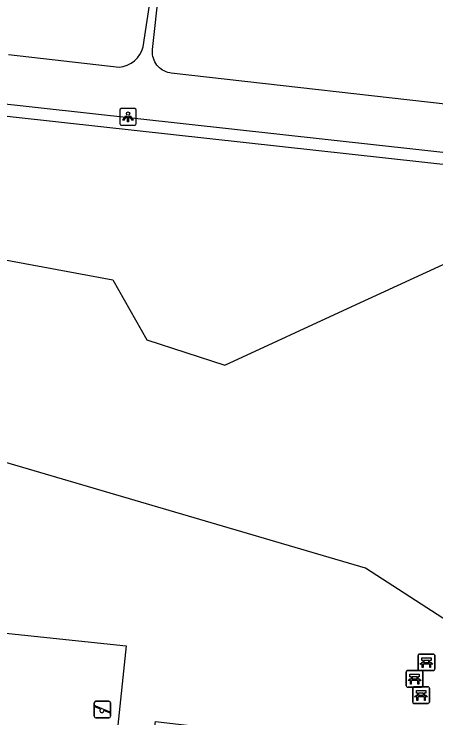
# Model space of a CAD drawing. Extents: x 161928 to 163055, y 386475 to 387428.
# Drawn here: x 162571.99 to 162597.38, y 386960.05 to 387002.44 of the extents above; entities that cross this region are included whole.
import ezdxf

# ---------------------------------------------------------------- set-up
doc = ezdxf.new("R2010")
doc.units = 0
for name, color, linetype in [('IMGEO_Bank', 7, 'Continuous'), ('IMGEO_Groenvoorziening', 7, 'Continuous'), ('IMGEO_Haag', 7, 'Continuous'), ('IMGEO_Lichtpunt', 7, 'Continuous'), ('IMGEO_Speelvoorziening', 7, 'Continuous'), ('IMGEO_Voetpad_open', 7, 'Continuous')]:
    doc.layers.add(name, color=color, linetype=linetype)

msp = doc.modelspace()

# ---------------------------------------------------------------- linework, layer by layer
at = {"layer": 'IMGEO_Bank'}
for p, q in [((162596.308, 386962.969), (162596.308, 386963.81)), ((162596.308, 386963.81), (162596.308, 386962.969)), ((162596.383, 386963.894), (162597.224, 386963.894)), ((162597.224, 386963.894), (162596.383, 386963.894)), ((162597.308, 386963.819), (162597.308, 386962.978)), ((162597.308, 386962.978), (162597.308, 386963.819)), ((162597.005, 386963.292), (162596.612, 386963.292)), ((162596.617, 386963.4), (162596.617, 386963.506)), ((162596.661, 386963.506), (162596.661, 386963.4)), ((162596.949, 386963.512), (162596.667, 386963.512)), ((162596.667, 386963.394), (162596.949, 386963.394)), ((162596.955, 386963.4), (162596.955, 386963.506)), ((162596.999, 386963.506), (162596.999, 386963.4)), ((162595.597, 386961.978), (162595.597, 386962.819)), ((162595.597, 386962.819), (162595.597, 386961.978)), ((162595.672, 386962.903), (162596.513, 386962.903)), ((162596.513, 386962.903), (162595.672, 386962.903)), ((162597.233, 386962.894), (162596.392, 386962.894)), ((162596.392, 386962.894), (162597.233, 386962.894)), ((162596.597, 386962.828), (162596.597, 386961.987)), ((162596.597, 386961.987), (162596.597, 386962.828)), ((162595.906, 386962.409), (162595.906, 386962.515)), ((162595.95, 386962.515), (162595.95, 386962.409)), ((162596.238, 386962.521), (162595.956, 386962.521)), ((162595.956, 386962.403), (162596.238, 386962.403)), ((162596.244, 386962.409), (162596.244, 386962.515)), ((162596.288, 386962.515), (162596.288, 386962.409)), ((162596.522, 386961.903), (162595.681, 386961.903)), ((162595.681, 386961.903), (162596.522, 386961.903)), ((162596.294, 386962.301), (162595.901, 386962.301)), ((162596.062, 386961.921), (162596.903, 386961.921)), ((162596.903, 386961.921), (162596.062, 386961.921)), ((162595.987, 386960.996), (162595.987, 386961.837)), ((162595.987, 386961.837), (162595.987, 386960.996)), ((162596.296, 386961.427), (162596.296, 386961.533)), ((162596.34, 386961.533), (162596.34, 386961.427)), ((162596.628, 386961.539), (162596.346, 386961.539)), ((162596.634, 386961.427), (162596.634, 386961.533)), ((162596.678, 386961.533), (162596.678, 386961.427)), ((162596.987, 386961.846), (162596.987, 386961.005)), ((162596.987, 386961.005), (162596.987, 386961.846)), ((162596.684, 386961.319), (162596.291, 386961.319)), ((162596.346, 386961.421), (162596.628, 386961.421)), ((162596.912, 386960.921), (162596.071, 386960.921)), ((162596.071, 386960.921), (162596.912, 386960.921))]:
    msp.add_line(p, q, dxfattribs=at)
for points in [[(162596.611, 386963.512), (162596.525, 386963.512), (162596.525, 386963.673), (162597.088, 386963.673), (162597.088, 386963.512), (162597.005, 386963.512)], [(162596.555, 386963.292), (162596.413, 386963.292), (162596.525, 386963.394), (162596.611, 386963.394)], [(162596.605, 386963.285), (162596.605, 386963.078), (162596.562, 386963.078), (162596.562, 386963.285)], [(162597.005, 386963.394), (162597.088, 386963.394), (162597.2, 386963.292), (162597.061, 386963.292)], [(162597.055, 386963.285), (162597.055, 386963.078), (162597.011, 386963.078), (162597.011, 386963.285)], [(162595.844, 386962.301), (162595.702, 386962.301), (162595.814, 386962.403), (162595.9, 386962.403)], [(162595.9, 386962.521), (162595.814, 386962.521), (162595.814, 386962.682), (162596.377, 386962.682), (162596.377, 386962.521), (162596.294, 386962.521)], [(162596.294, 386962.403), (162596.377, 386962.403), (162596.489, 386962.301), (162596.35, 386962.301)], [(162595.894, 386962.294), (162595.894, 386962.087), (162595.851, 386962.087), (162595.851, 386962.294)], [(162596.344, 386962.294), (162596.344, 386962.087), (162596.3, 386962.087), (162596.3, 386962.294)], [(162596.29, 386961.539), (162596.204, 386961.539), (162596.204, 386961.7), (162596.767, 386961.7), (162596.767, 386961.539), (162596.684, 386961.539)], [(162596.234, 386961.319), (162596.092, 386961.319), (162596.204, 386961.421), (162596.29, 386961.421)], [(162596.284, 386961.312), (162596.284, 386961.105), (162596.241, 386961.105), (162596.241, 386961.312)], [(162596.684, 386961.421), (162596.767, 386961.421), (162596.879, 386961.319), (162596.74, 386961.319)], [(162596.734, 386961.312), (162596.734, 386961.105), (162596.69, 386961.105), (162596.69, 386961.312)]]:
    msp.add_lwpolyline(points, dxfattribs=at)
for centre, radius, start, end in [((162596.386, 386963.816), 0.0779, 92.4484, 184.2845), ((162596.386, 386963.816), 0.0779, 92.4484, 184.2845), ((162597.23, 386963.816), 0.0779, 2.4484, 94.2845), ((162597.23, 386963.816), 0.0779, 2.4484, 94.2845), ((162596.555, 386963.285), 0.00671, 2.8957, 87.1043), ((162596.612, 386963.285), 0.00671, 92.8957, 177.1043), ((162596.61, 386963.505), 0.00671, 2.8957, 87.1043), ((162596.61, 386963.401), 0.00671, 272.8957, 357.1043), ((162596.667, 386963.505), 0.00671, 92.8957, 177.1043), ((162596.667, 386963.401), 0.00671, 182.8957, 267.1043), ((162596.949, 386963.505), 0.00671, 2.8957, 87.1043), ((162596.949, 386963.401), 0.00671, 272.8957, 357.1043), ((162597.006, 386963.505), 0.00671, 92.8957, 177.1043), ((162597.006, 386963.401), 0.00671, 182.8957, 267.1043), ((162597.004, 386963.285), 0.00671, 2.8957, 87.1043), ((162597.061, 386963.285), 0.00671, 92.8957, 177.1043), ((162595.675, 386962.825), 0.0779, 92.4484, 184.2845), ((162595.675, 386962.825), 0.0779, 92.4484, 184.2845), ((162596.386, 386962.972), 0.0779, 182.4484, 274.2845), ((162596.386, 386962.972), 0.0779, 182.4484, 274.2845), ((162596.519, 386962.825), 0.0779, 2.4484, 94.2845), ((162596.519, 386962.825), 0.0779, 2.4484, 94.2845), ((162597.23, 386962.972), 0.0779, 272.4484, 4.2845), ((162597.23, 386962.972), 0.0779, 272.4484, 4.2845), ((162595.899, 386962.514), 0.00671, 2.8957, 87.1043), ((162595.899, 386962.41), 0.00671, 272.8957, 357.1043), ((162595.956, 386962.514), 0.00671, 92.8957, 177.1043), ((162595.956, 386962.41), 0.00671, 182.8957, 267.1043), ((162596.238, 386962.514), 0.00671, 2.8957, 87.1043), ((162596.238, 386962.41), 0.00671, 272.8957, 357.1043), ((162596.295, 386962.514), 0.00671, 92.8957, 177.1043), ((162596.295, 386962.41), 0.00671, 182.8957, 267.1043), ((162595.675, 386961.981), 0.0779, 182.4484, 274.2845), ((162595.675, 386961.981), 0.0779, 182.4484, 274.2845), ((162595.844, 386962.294), 0.00671, 2.8957, 87.1043), ((162595.901, 386962.294), 0.00671, 92.8957, 177.1043), ((162596.065, 386961.843), 0.0779, 92.4484, 184.2845), ((162596.065, 386961.843), 0.0779, 92.4484, 184.2845), ((162596.293, 386962.294), 0.00671, 2.8957, 87.1043), ((162596.35, 386962.294), 0.00671, 92.8957, 177.1043), ((162596.519, 386961.981), 0.0779, 272.4484, 4.2845), ((162596.519, 386961.981), 0.0779, 272.4484, 4.2845), ((162596.909, 386961.843), 0.0779, 2.4484, 94.2845), ((162596.909, 386961.843), 0.0779, 2.4484, 94.2845), ((162596.289, 386961.532), 0.00671, 2.8957, 87.1043), ((162596.346, 386961.532), 0.00671, 92.8957, 177.1043), ((162596.628, 386961.532), 0.00671, 2.8957, 87.1043), ((162596.685, 386961.532), 0.00671, 92.8957, 177.1043), ((162596.234, 386961.312), 0.00671, 2.8957, 87.1043), ((162596.291, 386961.312), 0.00671, 92.8957, 177.1043), ((162596.289, 386961.428), 0.00671, 272.8957, 357.1043), ((162596.346, 386961.428), 0.00671, 182.8957, 267.1043), ((162596.628, 386961.428), 0.00671, 272.8957, 357.1043), ((162596.685, 386961.428), 0.00671, 182.8957, 267.1043), ((162596.683, 386961.312), 0.00671, 2.8957, 87.1043), ((162596.74, 386961.312), 0.00671, 92.8957, 177.1043), ((162596.065, 386960.999), 0.0779, 182.4484, 274.2845), ((162596.065, 386960.999), 0.0779, 182.4484, 274.2845), ((162596.909, 386960.999), 0.0779, 272.4484, 4.2845), ((162596.909, 386960.999), 0.0779, 272.4484, 4.2845)]:
    msp.add_arc(centre, radius, start, end, dxfattribs=at)
at = {"layer": 'IMGEO_Groenvoorziening'}
for points in [[(162557.818, 386979.44), (162553.142, 386980.409), (162554.088, 386992.009), (162561.384, 386989.498), (162577.93, 386986.433), (162579.982, 386982.824), (162584.677, 386981.291), (162592.313, 386984.822), (162597.809, 386987.363), (162603.018, 386986.506), (162602.054, 386981.129), (162602.19, 386978.496), (162602.439, 386973.652), (162601.078, 386966.676), (162598.143, 386965.836), (162593.133, 386969.063), (162557.818, 386979.44)], [(162577.692, 386954.447), (162560.693, 386956.235), (162561.739, 386966.18), (162578.738, 386964.392), (162577.692, 386954.447)]]:
    msp.add_lwpolyline(points, dxfattribs=at)
at = {"layer": 'IMGEO_Haag'}
msp.add_lwpolyline([(162605.27, 386992.55), (162575.032, 386995.89), (162551.942, 386998.44), (162551.437, 386998.409), (162551.108, 386998.276), (162550.61, 386997.779), (162550.452, 386997.326), (162545.644, 386952.346), (162579.105, 386948.742), (162580.503, 386959.842), (162593.813, 386958.284), (162593.741, 386957.671), (162581.379, 386959.015), (162580.167, 386947.871)], dxfattribs=at)
at = {"layer": 'IMGEO_Lichtpunt'}
for p, q in [((162579.253, 386996.743), (162578.445, 386996.743)), ((162579.253, 386996.743), (162578.445, 386996.743)), ((162578.351, 386996.648), (162578.351, 386995.841)), ((162578.351, 386996.648), (162578.351, 386995.841)), ((162579.347, 386995.841), (162579.347, 386996.648)), ((162579.347, 386995.841), (162579.347, 386996.648)), ((162578.445, 386995.747), (162579.253, 386995.747)), ((162578.445, 386995.747), (162579.253, 386995.747))]:
    msp.add_line(p, q, dxfattribs=at)
for points in [[(162578.725, 386996.312), (162578.764, 386996.284), (162578.576, 386996.022), (162578.538, 386996.049), (162578.725, 386996.312)], [(162578.827, 386996.264), (162578.874, 386996.264), (162578.874, 386995.942), (162578.827, 386995.942), (162578.827, 386996.264)], [(162578.937, 386996.284), (162578.975, 386996.311), (162579.162, 386996.049), (162579.123, 386996.021), (162578.937, 386996.284)]]:
    msp.add_lwpolyline(points, dxfattribs=at)
msp.add_circle((162578.85, 386996.446), 0.0994, dxfattribs=at)
for centre, start, end in [((162578.445, 386996.648), 90, 180), ((162578.445, 386996.648), 90, 180), ((162579.253, 386996.648), 0, 90), ((162579.253, 386996.648), 0, 90), ((162578.445, 386995.841), 180, 270), ((162578.445, 386995.841), 180, 270), ((162579.253, 386995.841), 270, 0), ((162579.253, 386995.841), 270, 360)]:
    msp.add_arc(centre, 0.0946, start, end, dxfattribs=at)
at = {"layer": 'IMGEO_Speelvoorziening'}
for p, q in [((162576.914, 386961.047), (162577.704, 386961.047)), ((162577.704, 386961.047), (162576.914, 386961.047)), ((162576.814, 386960.147), (162576.814, 386960.947)), ((162576.814, 386960.947), (162576.814, 386960.147)), ((162577.197, 386960.575), (162576.858, 386960.712)), ((162576.883, 386960.772), (162577.759, 386960.419)), ((162577.804, 386960.947), (162577.804, 386960.147)), ((162577.804, 386960.147), (162577.804, 386960.947)), ((162577.735, 386960.359), (162577.395, 386960.496)), ((162577.704, 386960.047), (162576.914, 386960.047)), ((162576.914, 386960.047), (162577.704, 386960.047))]:
    msp.add_line(p, q, dxfattribs=at)
for centre, radius, start, end in [((162576.914, 386960.947), 0.1, 90, 180), ((162576.914, 386960.947), 0.1, 90, 180), ((162577.704, 386960.947), 0.1, 0, 90), ((162577.704, 386960.947), 0.1, 360, 90), ((162576.871, 386960.742), 0.0327, 68.078, 248.078), ((162577.276, 386960.485), 0.12, 130.9928, 5.1632), ((162577.747, 386960.389), 0.0327, 248.078, 68.078), ((162576.914, 386960.147), 0.1, 180, 270), ((162576.914, 386960.147), 0.1, 180, 270), ((162577.704, 386960.147), 0.1, 270, 0), ((162577.704, 386960.147), 0.1, 270, 0)]:
    msp.add_arc(centre, radius, start, end, dxfattribs=at)
at = {"layer": 'IMGEO_Voetpad_open'}
for points in [[(162579.756, 387000.476), (162580.279, 387003.91)], [(162600.253, 386996.76), (162581.454, 386998.887), (162581.357, 386998.902), (162581.245, 386998.929), (162581.136, 386998.965), (162581.031, 386999.012), (162580.931, 386999.067), (162580.835, 386999.131), (162580.746, 386999.204), (162580.664, 386999.284), (162580.589, 386999.371), (162580.522, 386999.465), (162580.464, 386999.564), (162580.415, 386999.668), (162580.375, 386999.776), (162580.346, 386999.887), (162580.326, 387000), (162580.323, 387000.311), (162580.726, 387003.96)], [(162571.651, 387000), (162578.31, 386999.232)], [(162551.99, 386999.183), (162573.623, 386996.792), (162605.08, 386993.316)]]:
    msp.add_lwpolyline(points, dxfattribs=at)
msp.add_arc((162578.166, 387000.862), 1.636, 275.0455, 346.3656, dxfattribs=at)

doc.saveas('drawing.dxf')
